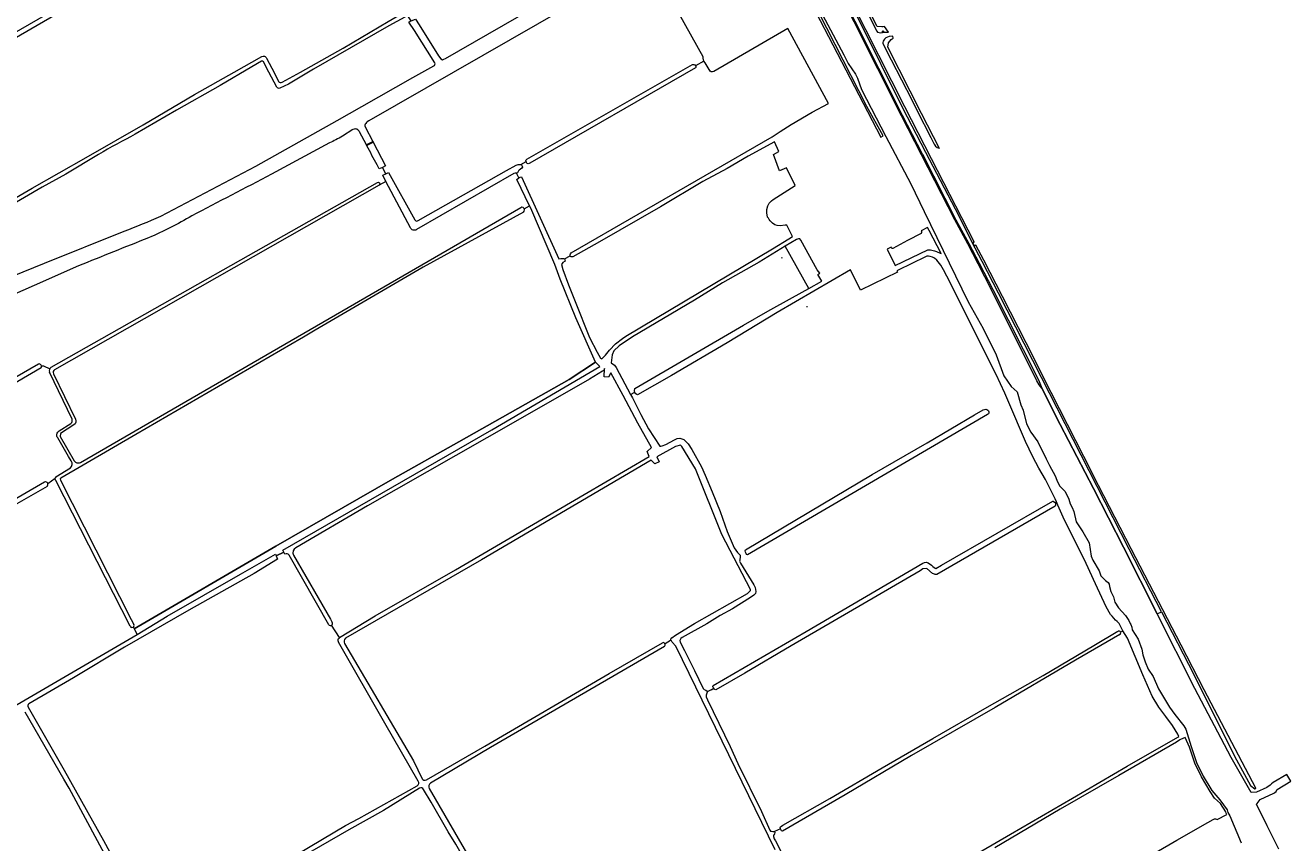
# Model space of a CAD drawing. Header units: metres. Extents: x 209813 to 223847, y 571801 to 587119.
# Tile 685 of 746: x 221974 to 222819, y 582618 to 583163. Entities that reach past the tile are written whole.
import ezdxf
from ezdxf.enums import TextEntityAlignment as Align

# ---------------------------------------------------------------- set-up
doc = ezdxf.new("R2010")
doc.units = ezdxf.units.M
for name, color, linetype, lineweight in [('B-RO-GK-BESCHOEIING_DAMWAND-G', 8, 'GK-BESCHOEIING', 0), ('B-RO-GR-BOUWLAND-GV', 8, 'Continuous', 0), ('B-RO-GR-GRAS-GV', 8, 'Continuous', 0), ('B-RO-GW-TALUD_KRUIN-G', 8, 'Continuous', 0), ('B-RO-KL-DATA_CAI-S', 8, 'Continuous', 0), ('B-RO-KW-KUNSTWERK_STUW-GV', 8, 'Continuous', 0), ('B-RO-OG-BEBOUWING_WINDTURBINE-GV', 8, 'Continuous', 0), ('B-RO-OG-WATER_KANAAL-GV', 8, 'Continuous', 0), ('B-RO-OG-WEG-GV', 8, 'Continuous', 0), ('B-RO-VH-ONVERHARD-GV', 8, 'Continuous', 0)]:
    doc.layers.add(name, color=color, linetype=linetype, lineweight=lineweight)
doc.styles.add('NLCS-ISO', font='txt')
doc.linetypes.add('GK-BESCHOEIING', pattern='A,30,-5,[1,NLCS.shx,S=1,R=0,X=0,Y=0],-5', length=40)

# ---------------------------------------------------------------- blocks, each defined once
blk = doc.blocks.new('SKL-DATA_SIGNAAL_CAIKAST-SO')
at = {"color": 0, "linetype": 'ByBlock', "lineweight": 18}
for points in [[(-2, 2), (2, 2), (2, 1.68), (-2, 1.68)], [(-2, 1.52), (2, 1.52), (2, -2), (-2, -2)]]:
    blk.add_lwpolyline(points, close=True, dxfattribs=at)
at = {"color": 0, "linetype": 'ByBlock', "lineweight": 18, "style": 'NLCS-ISO'}
blk.add_text('cai', height=1.5, dxfattribs=at).set_placement((0, 0), align=Align.MIDDLE_CENTER)

msp = doc.modelspace()

# ---------------------------------------------------------------- linework, layer by layer
at = {"layer": 'B-RO-GK-BESCHOEIING_DAMWAND-G', "flags": 128}
msp.add_lwpolyline([(222796.187, 582651.245), (222792.576, 582651.094), (222779.315, 582674.487), (222755.007, 582720.53), (222729.825, 582770.317), (222707.382, 582815.003), (222687.332, 582854.099), (222665.143, 582896.817), (222652.736, 582921.101), (222651.091, 582923.378), (222649.454, 582926.031), (222619.194, 582986.808), (222610.327, 583004.106), (222603.412, 583017.362), (222594.677, 583033.53), (222572.501, 583076.971), (222559.049, 583102.84), (222527.434, 583165.603), (222507.79, 583205.023), (222484.574, 583250.317), (222462.394, 583294.054), (222440.264, 583337.501), (222404.651, 583406.011), (222394.347, 583426.306), (222386.851, 583440.934), (222388.205, 583441.7), (222372.653, 583471.685), (222349.961, 583516.066), (222327.03, 583561.097), (222314.256, 583586.399), (222293.096, 583628.486), (222273.682, 583666.942), (222257.779, 583698.714), (222258.516, 583699.113), (222258.249, 583700.095), (222257.032, 583699.662), (222237.033, 583738.936), (222214.667, 583782.776), (222190.843, 583829.771), (222158.746, 583892.608), (222139.418, 583930.717), (222132.344, 583945.08)], dxfattribs=at)
at = {"layer": 'B-RO-GR-BOUWLAND-GV'}
msp.add_lwpolyline([(222240.077, 582653.194, 0.40955), (222237.358, 582653.894)], format="xyb", dxfattribs=at)
at = {"layer": 'B-RO-GR-BOUWLAND-GV', "flags": 128}
for points in [[(222237.358, 582653.894), (222213.293, 582639.115), (222190.229, 582626.213), (222152.221, 582604.259), (222096.239, 582571.33), (222051.84, 582545.997), (222014.797, 582525.242), (221993.259, 582513.07)], [(222317.034, 582521.215), (222302.652, 582546.157), (222289.276, 582569.414), (222271.417, 582599.478), (222261.481, 582616.634), (222256.356, 582624.729), (222245.177, 582644.701), (222240.077, 582653.194)]]:
    msp.add_lwpolyline(points, dxfattribs=at)
at = {"layer": 'B-RO-GR-GRAS-GV', "flags": 128}
for points in [[(222231.773, 583166.426), (222234.71, 583167.511), (222237.007, 583163.749), (222249.912, 583143.075), (222251.533, 583140.926), (222252.624, 583140.396), (222253.649, 583140.661), (222254.608, 583141.19), (222407.997, 583229.486), (222403.176, 583237.409), (222397.873, 583234.487), (222386.513, 583256.149), (222383.655, 583254.68), (222381.343, 583258.385), (222326.488, 583226.406), (222234.029, 583173.003), (222233.308, 583174.125)], [(221876.459, 583106.086), (221923.295, 583133.478), (221971.084, 583160.83), (222027.348, 583193.596), (222053.004, 583208.006)], [(222054.871, 583205.275), (222034.323, 583193.263), (222005.781, 583177.015), (221966.638, 583154.404), (221938.513, 583138.485), (221901.757, 583117.128), (221878.304, 583103.638)], [(222392.144, 583207.902), (222203.487, 583099.587), (222202.35, 583098.899), (222201.818, 583098.403), (222201.381, 583097.887), (222201.024, 583097.331), (222200.895, 583096.65), (222200.895, 583096.121), (222201.064, 583095.665), (222206.231, 583085.664), (222206.476, 583085.784), (222206.6, 583085.535), (222206.369, 583085.397), (222214.597, 583069.471), (222212.523, 583068.432)], [(222247.607, 583138.233), (222233.973, 583159.923), (222230.271, 583165.558), (222231.012, 583166.076), (222231.773, 583166.426), (222228.458, 583171.36), (222226.629, 583170.299), (222227.513, 583168.771), (222216.857, 583163.057), (222166.524, 583133.999), (222149.749, 583124.132), (222144.08, 583121.419)], [(222145.667, 583125.407), (222157.866, 583132.087), (222186.352, 583148.149), (222216.38, 583165.92), (222225.982, 583171.419), (222226.629, 583170.299)], [(222427.241, 583139.3), (222426.606, 583141.363), (222426.641, 583142.357), (222410.956, 583170.675)], [(222303.736, 583061.456), (222304.466, 583061.982), (222305.445, 583062.223), (222330.352, 583007.427), (222331.666, 583007.608), (222333.521, 583007.701), (222334.209, 583007.331), (222337.86, 583009.342), (222337.966, 583010.188), (222338.195, 583010.77), (222338.625, 583011.465), (222472.68, 583088.887), (222478.183, 583092.361), (222485.509, 583097.193), (222499.373, 583105.26), (222510.443, 583111.146), (222483.138, 583161.216), (222433.903, 583132.475), (222433.043, 583132.244), (222432.117, 583132.343), (222431.412, 583132.667), (222428.117, 583138.195), (222427.241, 583139.3), (222421.632, 583136.283), (222421.74, 583136.075), (222421.803, 583135.884), (222421.697, 583135.207), (222421.563, 583134.882), (222311.01, 583071.28), (222310.507, 583071.068), (222309.898, 583070.909), (222309.237, 583071.068), (222308.946, 583071.412), (222308.681, 583071.782), (222308.458, 583072.447)], [(221895.232, 583006.776), (221911.522, 583015.836), (221939.631, 583031.975), (221978.784, 583054.514), (222014.837, 583075.033), (222052.705, 583096.941), (222087.04, 583117.174), (222113.547, 583132.034), (222131.948, 583142.458)], [(222131.708, 583139.499), (222125.29, 583135.712), (222104.245, 583123.24), (222075.172, 583106.585), (222047.564, 583090.562)], [(222064.493, 583035.886), (222127.928, 583069.198), (222182.233, 583099.819), (222198.911, 583109.198), (222232.953, 583128.537), (222246.798, 583136.193)], [(222141.986, 583121.968), (222136.763, 583132.026), (222133.089, 583139.062)], [(222135.158, 583141.494), (222140.5, 583131.327), (222143.162, 583125.866)], [(222214.721, 583064.173), (222216.673, 583065.173), (222234.203, 583033.355), (222234.838, 583032.879), (222235.433, 583032.561), (222236.346, 583032.958), (222278.574, 583056.771), (222295.362, 583066.494), (222301.791, 583069.987), (222303.099, 583070.353), (222304.908, 583070.464), (222308.458, 583072.447), (222308.39, 583072.788), (222308.549, 583073.423), (222309.078, 583073.872), (222419.541, 583137.077), (222420.441, 583137.13), (222421.155, 583136.945), (222421.632, 583136.283)], [(222192.896, 583093.76), (222185.816, 583089.273)], [(222202.185, 583082.91), (222202.049, 583083.165), (222201.869, 583083.057), (222201.719, 583083.323), (222201.912, 583083.432), (222197.33, 583092.149)], [(222334.209, 583007.331), (222334.344, 583006.946), (222334.428, 583006.766), (222334.54, 583005.976), (222333.041, 583004.865), (222332.132, 583003.705), (222332.915, 583000.256), (222336.71, 582989.972), (222341.221, 582978.907), (222350.907, 582955.002), (222355.977, 582945.045), (222358.238, 582941.059), (222359.073, 582940.671), (222361.513, 582942.991), (222364.088, 582946.338), (222368.153, 582950.576), (222372.783, 582954.292), (222375.081, 582955.847), (222472.928, 583014.02), (222483.872, 583020.775), (222486.415, 583022.292), (222482.526, 583029.912), (222481.387, 583029.874), (222478.066, 583029.435), (222476.122, 583029.673), (222474.574, 583030.15), (222472.907, 583031.181), (222471.359, 583032.848), (222470.803, 583033.642), (222470.327, 583034.555), (222469.756, 583035.257), (222469.295, 583038.127), (222469.279, 583040.337), (222469.97, 583042.85), (222470.843, 583044.556), (222472.391, 583046.104), (222473.542, 583047.056), (222488.09, 583056.301), (222482.45, 583068.172), (222477.688, 583066.267), (222473.687, 583077.114), (222477.302, 583079.093), (222474.297, 583085.468), (222456.773, 583075.911), (222442.787, 583067.773), (222426.556, 583059.089), (222398.304, 583042.114), (222357.429, 583018.784), (222339.726, 583008.781), (222338.932, 583008.675), (222338.509, 583008.728), (222338.085, 583008.992)], [(222023.063, 583077.131), (222001.123, 583063.891), (221985.409, 583055.309), (221947.073, 583033.037), (221898.432, 583004.091)], [(222177.112, 583084.8), (222138.451, 583063.957)], [(222214.797, 583059.072), (222212.833, 583063.312), (222214.721, 583064.173), (222212.523, 583068.432), (222210.373, 583067.509), (222208.964, 583070.14)], [(222304.908, 583070.464), (222305.432, 583070.083), (222305.686, 583069.686), (222305.924, 583069.21), (222306.035, 583068.591), (222305.718, 583068.052), (222303.945, 583066.57), (222303.495, 583066.147), (222302.746, 583064.958), (222302.085, 583064.628)], [(222310.86, 583042.771), (222302.213, 583060.361), (222303.736, 583061.456), (222302.085, 583064.628), (222301.291, 583064.562), (222300.216, 583064.315), (222235.383, 583026.916)], [(221991.484, 582935.032), (222209.245, 583058.398)], [(222231.236, 583028.1), (222214.797, 583059.072), (222210.488, 583056.645), (221993.634, 582933.321)], [(222046.793, 582760.418), (222141.336, 582815.455), (222219.362, 582860.381), (222263.517, 582885.147), (222337.177, 582926.899), (222354.719, 582938.487), (222341.781, 582968.015), (222331.224, 582993.891), (222327.652, 583003.575), (222311.553, 583041.36), (222310.86, 583042.771)], [(222307.278, 583040.898), (222310.86, 583042.771)], [(222010.865, 582871.501), (222304.944, 583041.599)], [(222306.641, 583038.646), (222239.863, 583001.749), (222167.667, 582959.715), (222158.814, 582954.492)], [(222585.596, 583010.921), (222577.641, 583026.284), (222576.498, 583028.282), (222572.315, 583026.039), (222572.425, 583025.822)], [(221917.921, 582976.558), (221936.856, 582984.21), (221986.904, 583004.63), (222040.123, 583025.808)], [(222497.21, 582987.526), (222505.84, 582992.407), (222503.337, 582996.866), (222504.552, 582997.767), (222502.78, 583000.157), (222492.022, 583019.9), (222491.253, 583020.698), (222490.401, 583020.808), (222489.068, 583020.346), (222481.516, 583015.798)], [(222572.225, 583024.448), (222563.22, 583019.695), (222553.302, 583014.401)], [(222431.964, 582719.722), (222433.736, 582720.65), (222433.319, 582721.112), (222433.097, 582721.817), (222433.46, 582722.502), (222495.474, 582758.52), (222573.42, 582804.17), (222574.412, 582804.567), (222575.603, 582804.865), (222577.025, 582804.468), (222579.175, 582802.88), (222580.134, 582802.02), (222580.828, 582801.227), (222581.986, 582800.73), (222585.789, 582802.814), (222660.058, 582845.688), (222660.455, 582845.576), (222661.296, 582845.037), (222661.717, 582844.624), (222662.621, 582845.077), (222661.827, 582847.094), (222655.345, 582860.092), (222650.748, 582867.632), (222646.779, 582875.173), (222641.884, 582885.492), (222630.818, 582911.595), (222628.071, 582917.648), (222622.417, 582930.215), (222589.454, 582995.828), (222587.225, 583000.182), (222585.34, 583003.093), (222582.694, 583006.499), (222581.233, 583007.851), (222579.784, 583008.451), (222578.229, 583008.914), (222577.138, 583009.112), (222576.047, 583009.112), (222575.095, 583008.698), (222556.927, 582999.791), (222556.044, 582999.341), (222556.411, 582998.481), (222531.807, 582986.57), (222524.981, 583000.143), (222476.174, 582971.566), (222442.665, 582951.311), (222405.517, 582929.476), (222382.959, 582916.703), (222382.457, 582916.835), (222381.822, 582917.312), (222381.134, 582918.158), (222381.028, 582918.423)], [(222552.362, 583014.774), (222552.123, 583015.211), (222549.525, 583013.926), (222554.982, 583003.045), (222576.808, 583013.379), (222578.395, 583013.485), (222581.147, 583012.744), (222582.523, 583012.32), (222585.01, 583011.315), (222585.596, 583010.921)], [(222009.665, 583002.667), (221979.934, 582989.562), (221944.022, 582973.898), (221924.886, 582965.995)], [(222158.323, 582954.203), (222047.881, 582890.089), (221997.928, 582861.003)], [(221984.663, 582934.554), (221969.016, 582925.614), (221897.533, 582883.938), (221863.228, 582864.023), (221823.546, 582841.312), (221747.485, 582797.212), (221729.195, 582787.162)], [(221951.133, 582919.061), (221982.977, 582937.206)], [(221984.918, 582936), (221986.321, 582936.016), (221990.387, 582933.938)], [(222392.315, 582881.358), (222383.123, 582897.631), (222373.27, 582916.173), (222364.946, 582931.286), (222363.517, 582928.508), (222360.637, 582928.587), (222360.776, 582934.165)], [(222005.353, 582900.329), (221990.241, 582931.791)], [(221992.831, 582930.694), (222007.655, 582900.397)], [(222359.502, 582932.368), (222350.819, 582927.145), (222301.446, 582898.821), (222202.624, 582842.465), (222154.734, 582814.472)], [(222378.283, 582916.924), (222379.483, 582914.695), (222385.07, 582903.498), (222390.23, 582893.874), (222397.691, 582882.435), (222398.531, 582882.299), (222399.437, 582882.541), (222401.871, 582883.546), (222407.481, 582886.669), (222409.386, 582887.409), (222411.185, 582887.727), (222413.883, 582886.88), (222416.726, 582883.976), (222419.186, 582880.039), (222425.563, 582868.532), (222428.023, 582862.896), (222432.738, 582851.769), (222437.971, 582838.712), (222442.729, 582825.346), (222447.438, 582814.445), (222449.608, 582811.429), (222451.338, 582809.58), (222451.457, 582808.905), (222451.262, 582805.977), (222451.05, 582805.506), (222451.571, 582804.143), (222460.595, 582789.802), (222461.355, 582788.042), (222461.967, 582785.348), (222461.569, 582783.864), (222460.452, 582782.762), (222458.372, 582781.231), (222446.352, 582773.7), (222438.049, 582769.172), (222429.177, 582763.754), (222412.657, 582754.561), (222411.77, 582753.82), (222411.28, 582753.116), (222411.204, 582752.58), (222411.372, 582751.57), (222414.34, 582745.846), (222420.948, 582732.483), (222426.747, 582720.483), (222427.464, 582719.825), (222428.425, 582719.327), (222429.271, 582718.639), (222429.362, 582718.392)], [(221996.791, 582892.472), (222004.577, 582897.566)], [(222006.598, 582896.564), (221997.651, 582890.737), (221997.413, 582888.752), (222006.766, 582872.595)], [(222004.81, 582872.466), (222003.05, 582875.399), (221995.87, 582887.795)], [(222404.909, 582752.475), (222405.014, 582753.575), (222405.863, 582754.41), (222408.339, 582756.208), (222420.856, 582763.911), (222456.321, 582783.924), (222458.213, 582785.966), (222458.246, 582786.726), (222439.113, 582823.394), (222421.684, 582867.276), (222412.482, 582882.028), (222411.563, 582882.985), (222408.223, 582882.059), (222395.743, 582875.288), (222397.263, 582871.791), (222394.418, 582870.601), (222392.044, 582872.975), (222278.642, 582806.48), (222187.998, 582754.07)], [(222184.002, 582754.546), (222207.814, 582769.084), (222261.318, 582799.775), (222347.336, 582850.035), (222390.564, 582875.336), (222389.419, 582878.796), (222392.315, 582881.358)], [(221994.424, 582861.8), (222004.269, 582867.809)], [(221920.565, 582820.106), (221942.065, 582832.455), (221986.911, 582858.422)], [(221989.109, 582857.479), (221993.975, 582860.939)], [(222044.148, 582762.091), (221994.438, 582859.325)], [(221997.539, 582859.687), (222044.738, 582766.588), (222046.631, 582763.29)], [(221988.659, 582855.499), (221932.444, 582823.261), (221889.204, 582797.917), (221840.793, 582769.958), (221780.521, 582735.453), (221741.024, 582712.386)], [(222661.717, 582844.624), (222661.963, 582844.116), (222662.058, 582843.608), (222662.042, 582842.909), (222661.693, 582842.338), (222582.699, 582796.7), (222581.627, 582796.736), (222581.134, 582796.798), (222579.917, 582797.406), (222575.975, 582800.555), (222573.34, 582800.414), (222571.555, 582799.111), (222485.449, 582748.909), (222454.568, 582730.816), (222435.127, 582719.671), (222434.572, 582719.936), (222434.152, 582720.189), (222433.736, 582720.65)], [(222682.506, 582803.964), (222670.599, 582827.895), (222667.94, 582833.015), (222663.424, 582842.878), (222662.621, 582845.077)], [(222147.5, 582810.294), (222146.741, 582811.652), (222141.502, 582809.116), (222142.465, 582806.881), (222126.812, 582797.367), (222083.403, 582772.904), (222040.344, 582748.084), (222006.306, 582727.686), (221976.402, 582710.332)], [(222176.698, 582763.108), (222150.227, 582809.622)], [(222153.147, 582809.576), (222177.859, 582766.741), (222179.092, 582764.565)], [(222705.359, 582758.139), (222706.969, 582759.064), (222704.363, 582763.881), (222703.146, 582765.363), (222702.114, 582766.183), (222700.95, 582767.427), (222699.809, 582768.919), (222698.698, 582769.991), (222695.88, 582775.031), (222688.697, 582790.509), (222682.506, 582803.964)], [(221706.39, 582556.537), (221794.126, 582609.108), (221904.27, 582672.345), (222048.71, 582756.516), (222046.242, 582761.54)], [(222183.798, 582754.421), (222184.002, 582754.546), (222178.554, 582762.792)], [(222704.91, 582756.49), (222675.341, 582739.373), (222621.725, 582707.843), (222565.822, 582675.717), (222521.614, 582649.462), (222479.596, 582625.349), (222479.047, 582625.566), (222478.815, 582625.86), (222478.41, 582626.736), (222474.436, 582625.084), (222474.635, 582624.39), (222474.412, 582623.49), (222474.049, 582622.895), (222473.718, 582622.564), (222473.553, 582621.77), (222474.13, 582620.183), (222475.007, 582618.718), (222508.395, 582552.487), (222509.167, 582551.644), (222509.865, 582551.793), (222510.606, 582552.047), (222511.093, 582552.152), (222511.4, 582552.036), (222511.598, 582551.54)], [(222478.41, 582626.736), (222478.05, 582627.558), (222478.249, 582628.22), (222480.003, 582629.178), (222511.179, 582647.007), (222546.196, 582667.547), (222580.15, 582687.181), (222616.356, 582708.09), (222653.613, 582729.273), (222687.492, 582749.163), (222703.624, 582758.774)], [(222673.227, 582647.245), (222709.893, 582668.747), (222743.523, 582688.047), (222744.361, 582688.435), (222743.537, 582690.118), (222739.965, 582695.73), (222735.534, 582701.892), (222731.036, 582708.109), (222726.538, 582715.452), (222720.254, 582729.673), (222710.001, 582754.213), (222706.969, 582759.064)], [(222236.459, 582658.648), (222214.124, 582697.386), (222183.32, 582751.448)], [(222187.237, 582750.575), (222233.323, 582672.244), (222238.985, 582660.315)], [(222241.9, 582659.473), (222280.873, 582682.07), (222364.006, 582730.478), (222399.6, 582751.113)], [(222400.818, 582748.669), (222284.742, 582681.131), (222244.655, 582657.273)], [(222474.783, 582612.736), (222408.344, 582748.831), (222405.991, 582751.397), (222405.471, 582752.309), (222404.909, 582752.475), (222401.249, 582750.266)], [(222431.964, 582719.722), (222429.362, 582718.392), (222429.456, 582718.11), (222429.112, 582717.422), (222428.874, 582716.787), (222428.814, 582716.131), (222428.814, 582715.014), (222429.533, 582712.902), (222444.68, 582681.738), (222449.751, 582670.507), (222465.645, 582638.495), (222471.247, 582625.909), (222471.661, 582625.339), (222472.264, 582625.286), (222473.312, 582624.952), (222474.436, 582625.084)], [(222057.254, 582558.441), (222055.919, 582557.686), (222033.311, 582598.658), (222003.337, 582653.874), (221999.913, 582659.99), (221974.114, 582704.796)], [(221975.959, 582708.069), (222000.084, 582666.095), (222026.261, 582619.098), (222043.516, 582587.441), (222058.572, 582559.186), (222057.254, 582558.441), (222059.643, 582554.388), (222061.169, 582555.225), (222131.416, 582595.548), (222187.896, 582629.131), (222196.752, 582633.699), (222235.642, 582655.543)], [(222728.139, 582610.501), (222742.904, 582619.347), (222763.695, 582631.026), (222767.251, 582633.129), (222768.217, 582633.406), (222768.792, 582633.472), (222769.461, 582633.326), (222769.779, 582632.967), (222776.369, 582636.467), (222775.89, 582637.325), (222775.688, 582638.176), (222772.061, 582643.652), (222768.092, 582647.224), (222765.253, 582651.711), (222759.451, 582661.501), (222755.002, 582670.639), (222751.365, 582681.35), (222748.484, 582687.899), (222745.329, 582686.365), (222745.074, 582686.197), (222742.683, 582684.731), (222704.204, 582662.335), (222665.116, 582639.859), (222621.345, 582614.149)], [(222243.749, 582653.722), (222267.084, 582613.41), (222309.701, 582540.933), (222319.263, 582522.884)], [(222514.84, 582553.359), (222514.509, 582554.12), (222514.702, 582554.871), (222519.237, 582557.705), (222553.931, 582577.936), (222590.95, 582599.349), (222631.912, 582623.353), (222673.227, 582647.245)]]:
    msp.add_lwpolyline(points, dxfattribs=at)
at = {"layer": 'B-RO-GR-GRAS-GV'}
for points in [[(222133.089, 583139.062, 0.3166578), (222131.708, 583139.499)], [(222131.948, 583142.458, -0.4391289), (222135.158, 583141.494)], [(222246.798, 583136.193, 0.3531554), (222247.591, 583138.287)], [(222144.08, 583121.419, -0.3724571), (222141.986, 583121.968)], [(222143.162, 583125.866, 0.3610778), (222145.667, 583125.407)], [(222197.33, 583092.149, 0.4301067), (222193.075, 583093.864)], [(222047.564, 583090.562, 0.0189461), (222023.063, 583077.131)], [(222185.816, 583089.273, -0.029243), (222177.112, 583084.8)], [(222208.964, 583070.14, -0.0033405), (222202.185, 583082.91)], [(222138.451, 583063.957, -0.0026208), (222085.189, 583036.119)], [(222209.245, 583058.398, -0.9189615), (222210.488, 583056.645)], [(222040.123, 583025.808, 0.0096029), (222064.493, 583035.886)], [(222085.189, 583036.119, -0.0356257), (222056.416, 583021.443)], [(222235.383, 583026.916, -0.424117), (222231.236, 583028.1)], [(222572.425, 583025.822, -0.350784), (222572.225, 583024.448)], [(222056.416, 583021.443, 0.0032953), (222009.665, 583002.667)], [(222553.302, 583014.401, -0.4104057), (222552.362, 583014.774)], [(222158.814, 582954.492, 0.0367531), (222158.323, 582954.203)], [(221993.634, 582933.321, 0.3977467), (221992.831, 582930.694)], [(222360.776, 582934.165, -0.1796857), (222359.502, 582932.368)], [(222004.577, 582897.566, 0.3054612), (222005.353, 582900.329)], [(222007.655, 582900.397, -0.3788304), (222006.598, 582896.564)], [(221995.87, 582887.795, -0.4777442), (221996.791, 582892.472)], [(222004.269, 582867.809, 0.3684053), (222004.81, 582872.466)], [(222006.766, 582872.595, 0.414236), (222010.865, 582871.501)], [(221997.928, 582861.003, 0.3972936), (221997.539, 582859.687)], [(222150.227, 582809.622, 0.3926563), (222147.5, 582810.294)], [(222154.734, 582814.472, 0.3995736), (222153.147, 582809.576)], [(222183.15, 582751.735, -0.3607918), (222183.798, 582754.421)], [(222183.32, 582751.448, 0.0200595), (222183.15, 582751.735)], [(222187.998, 582754.07, 0.3650791), (222187.237, 582750.575)], [(221976.402, 582710.332, 0.3459777), (221975.959, 582708.069)], [(222235.764, 582655.611, 0.4258282), (222236.459, 582658.648)], [(222238.985, 582660.315, 0.3304867), (222241.9, 582659.473)], [(222244.655, 582657.273, 0.3538648), (222243.749, 582653.722)]]:
    msp.add_lwpolyline(points, format="xyb", dxfattribs=at)
at = {"layer": 'B-RO-GR-GRAS-GV', "flags": 128}
for points in [[(222378.283, 582916.924), (222381.028, 582918.423), (222380.949, 582918.793), (222380.922, 582919.243), (222380.975, 582920.857), (222453.691, 582963.069), (222469.807, 582972.512), (222486.297, 582981.617), (222497.21, 582987.526), (222481.516, 583015.798), (222463.995, 583005.246), (222439.7, 582991.339), (222420.91, 582979.84), (222379.625, 582955.349), (222370.723, 582949.395), (222367.109, 582945.967), (222366.037, 582943.3), (222365.35, 582937.996), (222367.43, 582936.428), (222368.571, 582934.964)], [(222617.525, 582904.522), (222617.227, 582903.827), (222616.566, 582903.43), (222456.334, 582809.715), (222455.703, 582809.977), (222455.306, 582810.652), (222454.949, 582811.564), (222454.79, 582812.398), (222454.902, 582813.018), (222539.572, 582863.319), (222576.19, 582884.645), (222607.887, 582903.219), (222613.549, 582906.499), (222614.482, 582906.903), (222615.408, 582907.101), (222616.169, 582906.903), (222616.698, 582906.473), (222617.194, 582905.911), (222617.525, 582905.315)]]:
    msp.add_lwpolyline(points, close=True, dxfattribs=at)
at = {"layer": 'B-RO-GR-GRAS-GV'}
for centre, radius, start, end in [((222305.769, 583040.109), 1.703, 300.812672, 121.284548), ((221983.286, 582935.542), 1.695, 324.337296, 104.095814), ((221992.716, 582932.7), 2.638, 117.842471, 200.535228), ((221987.519, 582856.799), 1.729, 311.242254, 104.095814), ((221995.734, 582860.569), 1.797, 136.785358, 223.45354), ((222177.803, 582763.988), 1.412, 218.528368, 23.881723), ((222045.413, 582762.642), 1.379, 203.548922, 29.611301), ((222704.181, 582757.567), 1.301, 304.102907, 104.095814), ((222399.948, 582749.761), 1.396, 308.567727, 104.095814)]:
    msp.add_arc(centre, radius, start, end, dxfattribs=at)
at = {"layer": 'B-RO-GW-TALUD_KRUIN-G', "flags": 128}
msp.add_lwpolyline([(222732.668, 582771.776), (222711.038, 582813.565), (222668.297, 582897.176), (222652.677, 582928.159), (222623.849, 582984.551), (222612.918, 583005.634), (222606.175, 583018.707), (222597.556, 583035.948), (222575.307, 583078.483), (222559.962, 583108.132), (222530.779, 583166.804)], dxfattribs=at)
at = {"layer": 'B-RO-KW-KUNSTWERK_STUW-GV', "flags": 128}
msp.add_lwpolyline([(222201.912, 583083.432), (222201.719, 583083.323), (222201.869, 583083.057), (222206.369, 583085.397), (222206.6, 583085.535), (222206.476, 583085.784)], close=True, dxfattribs=at)
at = {"layer": 'B-RO-OG-BEBOUWING_WINDTURBINE-GV'}
for points in [[(222479.536, 583007.848, 1), (222479.036, 583007.846)], [(222496.261, 582975.28, 1), (222495.761, 582975.28)]]:
    msp.add_lwpolyline(points, format="xyb", dxfattribs=at)
at = {"layer": 'B-RO-OG-WATER_KANAAL-GV', "flags": 128}
for points in [[(222494.133, 583193.598), (222520.735, 583143.6), (222523.419, 583137.961), (222528.317, 583130.79), (222529.728, 583128.164), (222532.469, 583120.383), (222548.752, 583089.123), (222565.307, 583057.41), (222574.225, 583038.964), (222603.605, 582978.659), (222613.646, 582960.807), (222622.26, 582943.343), (222627.478, 582929.27), (222632.304, 582922.074), (222636.448, 582918.575), (222638.793, 582909.873), (222640.46, 582906.312), (222642.593, 582897.319), (222645.468, 582891.778), (222650.045, 582885.132), (222655.724, 582873.978), (222657.864, 582869.317), (222661.649, 582862.539), (222662.776, 582859.619), (222664.709, 582855.918), (222668.306, 582852.001), (222670.884, 582846.986), (222671.822, 582843.823), (222673.086, 582841.411), (222674.208, 582838.804), (222675.781, 582831.848), (222680.167, 582825.103), (222684.392, 582817.802), (222685.802, 582808.918), (222686.949, 582806.24), (222691.028, 582799.105), (222692.16, 582795.825), (222695.433, 582792.649), (222697.066, 582791.277), (222697.83, 582790.086), (222697.974, 582788.571), (222698.89, 582785.24), (222700.676, 582781.705), (222701.62, 582778.181), (222704.058, 582774.487), (222708.686, 582769.238), (222710.854, 582765.901), (222711.774, 582763.965), (222712.315, 582763.227), (222712.991, 582761.475), (222713.215, 582759.663), (222717.119, 582753.497), (222719.518, 582746.813), (222720.324, 582742.917), (222721.709, 582738.422), (222723.828, 582733.474), (222727.134, 582728.498), (222730.689, 582720.405), (222737.965, 582708.172), (222741.553, 582703.197), (222747.643, 582695.695), (222748.964, 582693.308), (222752.532, 582681.718), (222756.136, 582671.106), (222760.529, 582662.082), (222766.247, 582652.434), (222771.739, 582646.206), (222776.646, 582639.441), (222777.041, 582637.773), (222778.369, 582635.399), (222786.018, 582617.367)], [(222811.074, 582613.316), (222803.29, 582628.748), (222796.233, 582643.191), (222796.539, 582643.813), (222798.683, 582646.424), (222807.63, 582650.553), (222808.396, 582651.033), (222809.227, 582651.842), (222809.635, 582652.762), (222810.051, 582653.144), (222818.981, 582658.595), (222816.361, 582663.089), (222807.355, 582657.835), (222806.222, 582656.904), (222805.229, 582655.928), (222803.111, 582654.327), (222796.187, 582651.245), (222792.576, 582651.094), (222779.315, 582674.487), (222755.007, 582720.53), (222729.825, 582770.317), (222707.382, 582815.003), (222687.332, 582854.099), (222665.143, 582896.817), (222652.736, 582921.101), (222651.091, 582923.378), (222649.454, 582926.031), (222619.194, 582986.808), (222610.327, 583004.106), (222603.412, 583017.362), (222594.677, 583033.53), (222572.501, 583076.971), (222559.049, 583102.84), (222527.434, 583165.603)]]:
    msp.add_lwpolyline(points, dxfattribs=at)
at = {"layer": 'B-RO-OG-WEG-GV', "flags": 128}
for points in [[(222607.649, 583018.386), (222607.597, 583018.854), (222579.098, 583074.211), (222561.359, 583108.99), (222535.328, 583160.401), (222511.458, 583207.422), (222490.161, 583249.626), (222465.943, 583297.416), (222444.906, 583338.792), (222421.728, 583384.745), (222391.448, 583444.322), (222376.468, 583473.706), (222354.211, 583517.027), (222330.892, 583562.485), (222295.959, 583631.097), (222263.28, 583695.172), (222240.461, 583739.973), (222217.952, 583784.315), (222194.563, 583830.255), (222173.205, 583872.009), (222172.934, 583872.15)], [(222499.243, 583177.164), (222510.418, 583155.84), (222530.546, 583117.033), (222545.395, 583088.698), (222546.809, 583089.54), (222535.911, 583109.147), (222514.831, 583150.515), (222481.249, 583216.533)], [(222573.166, 583077.324), (222595.51, 583033.556), (222604.077, 583017.715), (222610.996, 583004.452), (222620.172, 582986.915), (222650.502, 582926.533), (222652.736, 582921.101), (222665.143, 582896.817), (222687.332, 582854.099), (222707.382, 582815.003), (222729.825, 582770.317), (222732.668, 582771.776), (222711.038, 582813.565), (222668.297, 582897.176), (222652.677, 582928.159), (222623.849, 582984.551), (222612.918, 583005.634), (222606.175, 583018.707), (222597.556, 583035.948), (222575.307, 583078.483), (222559.962, 583108.132), (222530.779, 583166.804), (222510.544, 583206.829)], [(222607.746, 583016.375), (222606.875, 583017.988)], [(222732.668, 582771.776), (222754.29, 582729.813), (222781.509, 582675.393), (222792.11, 582655.704), (222795.052, 582653.437), (222795.64, 582653.716), (222795.795, 582653.685), (222795.693, 582654.03), (222761.267, 582719.687), (222745.933, 582749.415), (222712.439, 582813.864), (222690.638, 582856.143), (222680.871, 582875.424), (222653.796, 582928.702), (222647.597, 582940.969), (222626.462, 582982.361), (222614.025, 583006.548), (222608.819, 583016.556), (222608.52, 583016.785)]]:
    msp.add_lwpolyline(points, dxfattribs=at)
for points in [[(222559.722, 583103.179), (222528.108, 583165.94), (222508.462, 583205.363), (222485.245, 583250.659), (222463.066, 583294.395), (222440.934, 583337.846), (222405.321, 583406.355), (222395.018, 583426.648), (222389.485, 583437.446), (222388.664, 583439.862), (222388.205, 583441.7), (222386.851, 583440.934), (222394.347, 583426.306), (222404.651, 583406.011), (222440.264, 583337.501), (222462.394, 583294.054), (222484.574, 583250.317), (222507.79, 583205.023), (222527.434, 583165.603), (222559.049, 583102.84), (222572.501, 583076.971), (222573.166, 583077.324)], [(222542.602, 583159.441), (222543.132, 583158.876), (222545.252, 583158.37), (222547.631, 583158.813), (222550.53, 583158.878), (222547.864, 583162.469), (222546.903, 583162.358), (222545.893, 583162.343), (222542.977, 583162.588), (222534.717, 583178.854), (222536.776, 583181.219), (222537.483, 583181.65), (222536.898, 583182.79), (222534.937, 583180.821), (222533.571, 583179.046), (222533.317, 583178.548), (222533.19, 583177.95), (222537.54, 583169.353)], [(222584.484, 583081.202), (222572.565, 583104.476), (222550.007, 583148.79), (222550.372, 583151.678), (222552.207, 583153.774), (222553.564, 583154.781), (222553.326, 583156.173), (222550.852, 583155.847), (222549.768, 583155.518), (222548.671, 583154.93), (222547.745, 583154.007), (222546.939, 583152.873), (222546.595, 583151.843), (222546.771, 583151.274), (222552.23, 583140.336), (222565.944, 583113.487), (222569.584, 583106.176), (222578.606, 583088.45), (222580.874, 583084.036), (222581.759, 583082.685), (222582.855, 583081.662), (222584.245, 583081.221)]]:
    msp.add_lwpolyline(points, close=True, dxfattribs=at)
at = {"layer": 'B-RO-OG-WEG-GV'}
for points in [[(222606.875, 583017.988, -1.0154143), (222607.649, 583018.386)], [(222608.52, 583016.785, -0.9611823), (222607.746, 583016.375)]]:
    msp.add_lwpolyline(points, format="xyb", dxfattribs=at)
at = {"layer": 'B-RO-VH-ONVERHARD-GV', "flags": 128}
msp.add_lwpolyline([(222146.741, 582811.652), (222146.017, 582812.948), (222285.5, 582893.133), (222357.715, 582935.604), (222354.719, 582938.487), (222337.177, 582926.899), (222263.517, 582885.147), (222219.362, 582860.381), (222141.336, 582815.455), (222046.793, 582760.418), (222048.71, 582756.516), (222068.873, 582768.797), (222117.768, 582796.804), (222141.053, 582810.161), (222141.502, 582809.116)], close=True, dxfattribs=at)

# ---------------------------------------------------------------- block references
at = {"layer": 'B-RO-KL-DATA_CAI-S', "xscale": 0.2, "yscale": 0.2, "zscale": 0.2}
msp.add_blockref('SKL-DATA_SIGNAAL_CAIKAST-SO', (222546.806, 583159.046), dxfattribs=at)

doc.saveas('drawing.dxf')
